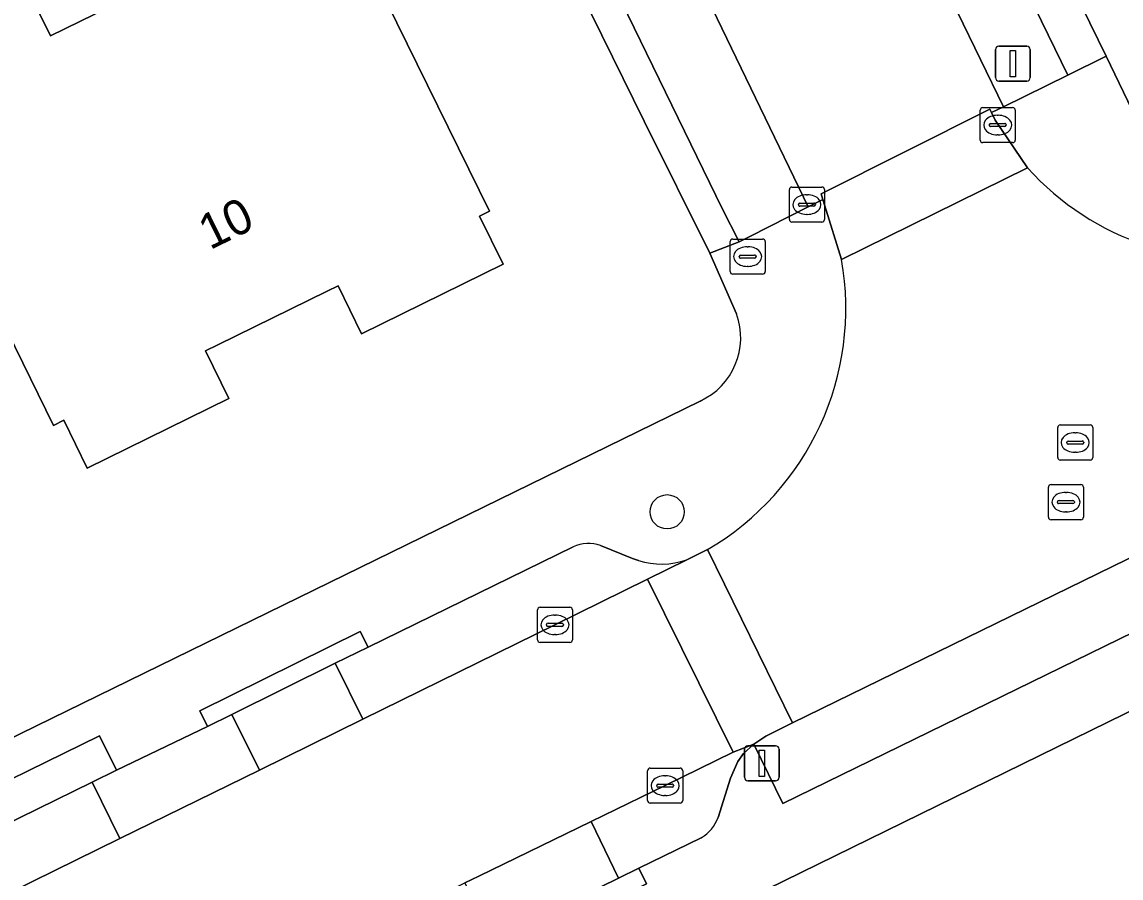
# Model space of a CAD drawing. Extents: x 160455 to 162082, y 388339 to 389736.
# Drawn here: x 160762.48 to 160793.83, y 389066.89 to 389091.32 of the extents above; entities that cross this region are included whole.
import ezdxf

# ---------------------------------------------------------------- set-up
doc = ezdxf.new("R2010")
doc.units = 0
for name, color, linetype in [('IMGEO_Boom', 7, 'Continuous'), ('IMGEO_Brandkraan', 7, 'Continuous'), ('IMGEO_Erf', 7, 'Continuous'), ('IMGEO_Kolk', 7, 'Continuous'), ('IMGEO_Lichtmast', 7, 'Continuous'), ('IMGEO_Pand', 7, 'Continuous'), ('IMGEO_Pand_nummerreeks', 7, 'Continuous'), ('IMGEO_Parkeervlak_open', 7, 'Continuous'), ('IMGEO_Rijbaan_lokaal_gesloten', 7, 'Continuous'), ('IMGEO_Rijbaan_lokaal_open', 7, 'Continuous'), ('IMGEO_Rioolput', 7, 'Continuous'), ('IMGEO_Voetpad_open', 7, 'Continuous')]:
    doc.layers.add(name, color=color, linetype=linetype)

msp = doc.modelspace()

# ---------------------------------------------------------------- linework, layer by layer
at = {"layer": 'IMGEO_Boom'}
msp.add_circle((160780.887, 389077.345), 0.489, dxfattribs=at)
at = {"layer": 'IMGEO_Brandkraan'}
for p, q in [((160782.682, 389084.202), (160782.682, 389085.054)), ((160782.757, 389085.128), (160783.609, 389085.128)), ((160783.683, 389085.054), (160783.683, 389084.202)), ((160783.17, 389084.908), (160783.195, 389084.908)), ((160782.941, 389084.622), (160782.941, 389084.634)), ((160783.379, 389084.585), (160782.981, 389084.585)), ((160782.984, 389084.671), (160783.382, 389084.671)), ((160783.425, 389084.634), (160783.425, 389084.622)), ((160783.609, 389084.128), (160782.757, 389084.128)), ((160783.193, 389084.348), (160783.168, 389084.348))]:
    msp.add_line(p, q, dxfattribs=at)
for points in [[(160782.682, 389084.202), (160782.682, 389085.054)], [(160782.757, 389085.128), (160783.609, 389085.128)], [(160783.683, 389085.054), (160783.683, 389084.202)], [(160783.609, 389084.128), (160782.757, 389084.128)]]:
    msp.add_lwpolyline(points, dxfattribs=at)
for centre, radius, start, end in [((160782.759, 389085.052), 0.0765, 91.552, 178.448), ((160782.759, 389085.052), 0.0765, 91.552, 178.448), ((160783.607, 389085.052), 0.0765, 1.552, 88.448), ((160783.607, 389085.052), 0.0765, 1.552, 88.448), ((160782.981, 389084.631), 0.0403, 85.8775, 175.7526), ((160782.978, 389084.621), 0.0366, 178.938, 274.7102), ((160783.382, 389084.628), 0.043, 264.8664, 352.4533), ((160783.386, 389084.633), 0.0386, 1.7309, 96.639), ((160782.759, 389084.204), 0.0765, 181.552, 268.448), ((160782.759, 389084.204), 0.0765, 181.552, 268.448), ((160783.607, 389084.204), 0.0765, 271.552, 358.448), ((160783.607, 389084.204), 0.0765, 271.552, 358.448)]:
    msp.add_arc(centre, radius, start, end, dxfattribs=at)
for centre, major_axis, ratio, start_param, end_param in [((160783.169, 389084.628), (-0.387, 0.002), 0.722429, 4.712389, 7.853982), ((160783.194, 389084.628), (-0.39, 0.002), 0.717154, 1.570796, 4.712389)]:
    msp.add_ellipse(centre, major_axis=major_axis, ratio=ratio, start_param=start_param, end_param=end_param, dxfattribs=at)
at = {"layer": 'IMGEO_Erf'}
for points in [[(160782.866, 389082.992), (160782.102, 389084.721), (160780.231, 389088.493), (160771.49, 389106.262), (160769.56, 389110.011), (160762.157, 389124.039), (160754.337, 389138.809)], [(160774.118, 389128.401), (160777.162, 389122.713), (160781.595, 389114.43), (160787.858, 389101.695), (160793.406, 389090.351), (160794.149, 389088.807)], [(160729.384, 389054.841), (160781.823, 389080.504)], [(160803.656, 389076.346), (160778.382, 389063.954), (160749.007, 389049.578)]]:
    msp.add_lwpolyline(points, dxfattribs=at)
msp.add_lwpolyline([(160765.484, 389096.013), (160769.528, 389097.998), (160771.118, 389094.765), (160771.406, 389094.906), (160775.823, 389085.925), (160775.536, 389085.784), (160776.212, 389084.41), (160772.17, 389082.428), (160771.5, 389083.793), (160771.191, 389083.642), (160768.068, 389082.11), (160767.719, 389081.939), (160768.388, 389080.574), (160764.346, 389078.592), (160763.675, 389079.958), (160763.379, 389079.812), (160761.176, 389084.301), (160758.972, 389088.789), (160759.259, 389088.931), (160758.196, 389091.096), (160762.24, 389093.081), (160763.298, 389090.925), (160767.073, 389092.778)], close=True, dxfattribs=at)
msp.add_arc((160780.993, 389082.315), 1.992, 294.6323, 19.8797, dxfattribs=at)
at = {"layer": 'IMGEO_Kolk'}
for p, q in [((160789.814, 389087.954), (160789.814, 389088.806)), ((160789.889, 389088.88), (160790.741, 389088.88)), ((160790.815, 389088.806), (160790.815, 389087.954)), ((160790.302, 389088.66), (160790.327, 389088.66)), ((160790.073, 389088.374), (160790.073, 389088.386)), ((160790.511, 389088.337), (160790.113, 389088.337)), ((160790.116, 389088.423), (160790.514, 389088.423)), ((160790.557, 389088.386), (160790.557, 389088.374)), ((160790.741, 389087.88), (160789.889, 389087.88)), ((160790.325, 389088.1), (160790.3, 389088.1)), ((160784.447, 389086.613), (160785.299, 389086.613)), ((160784.372, 389085.687), (160784.372, 389086.539)), ((160784.86, 389086.393), (160784.885, 389086.393)), ((160785.373, 389086.539), (160785.373, 389085.687)), ((160784.631, 389086.107), (160784.631, 389086.119)), ((160785.069, 389086.07), (160784.671, 389086.07)), ((160784.674, 389086.156), (160785.072, 389086.156)), ((160785.115, 389086.119), (160785.115, 389086.107)), ((160784.883, 389085.833), (160784.858, 389085.833)), ((160785.299, 389085.613), (160784.447, 389085.613)), ((160777.186, 389073.693), (160777.186, 389074.545)), ((160777.261, 389074.619), (160778.113, 389074.619)), ((160777.674, 389074.399), (160777.699, 389074.399)), ((160778.187, 389074.545), (160778.187, 389073.693)), ((160777.445, 389074.113), (160777.445, 389074.125)), ((160777.883, 389074.076), (160777.485, 389074.076)), ((160777.488, 389074.162), (160777.886, 389074.162)), ((160777.929, 389074.125), (160777.929, 389074.113)), ((160777.697, 389073.839), (160777.672, 389073.839)), ((160778.113, 389073.619), (160777.261, 389073.619)), ((160780.329, 389069.104), (160780.329, 389069.956)), ((160780.404, 389070.03), (160781.256, 389070.03)), ((160781.33, 389069.956), (160781.33, 389069.104)), ((160780.817, 389069.81), (160780.842, 389069.81)), ((160780.588, 389069.524), (160780.588, 389069.536)), ((160781.026, 389069.487), (160780.628, 389069.487)), ((160780.631, 389069.573), (160781.029, 389069.573)), ((160781.072, 389069.536), (160781.072, 389069.524)), ((160781.256, 389069.03), (160780.404, 389069.03)), ((160780.84, 389069.25), (160780.815, 389069.25))]:
    msp.add_line(p, q, dxfattribs=at)
for points in [[(160789.814, 389087.954), (160789.814, 389088.806)], [(160789.889, 389088.88), (160790.741, 389088.88)], [(160790.815, 389088.806), (160790.815, 389087.954)], [(160790.741, 389087.88), (160789.889, 389087.88)], [(160784.447, 389086.613), (160785.299, 389086.613)], [(160784.372, 389085.687), (160784.372, 389086.539)], [(160785.373, 389086.539), (160785.373, 389085.687)], [(160785.299, 389085.613), (160784.447, 389085.613)], [(160777.186, 389073.693), (160777.186, 389074.545)], [(160777.261, 389074.619), (160778.113, 389074.619)], [(160778.187, 389074.545), (160778.187, 389073.693)], [(160778.113, 389073.619), (160777.261, 389073.619)], [(160780.329, 389069.104), (160780.329, 389069.956)], [(160780.404, 389070.03), (160781.256, 389070.03)], [(160781.33, 389069.956), (160781.33, 389069.104)], [(160781.256, 389069.03), (160780.404, 389069.03)]]:
    msp.add_lwpolyline(points, dxfattribs=at)
for centre, radius, start, end in [((160789.891, 389088.804), 0.0765, 91.552, 178.448), ((160789.891, 389088.804), 0.0765, 91.552, 178.448), ((160790.739, 389088.804), 0.0765, 1.552, 88.448), ((160790.739, 389088.804), 0.0765, 1.552, 88.448), ((160790.113, 389088.383), 0.0403, 85.8775, 175.7526), ((160790.11, 389088.373), 0.0366, 178.938, 274.7102), ((160790.514, 389088.38), 0.043, 264.8664, 352.4533), ((160790.518, 389088.385), 0.0386, 1.7309, 96.639), ((160789.891, 389087.956), 0.0765, 181.552, 268.448), ((160789.891, 389087.956), 0.0765, 181.552, 268.448), ((160790.739, 389087.956), 0.0765, 271.552, 358.448), ((160790.739, 389087.956), 0.0765, 271.552, 358.448), ((160784.449, 389086.537), 0.0765, 91.552, 178.448), ((160784.449, 389086.537), 0.0765, 91.552, 178.448), ((160785.297, 389086.537), 0.0765, 1.552, 88.448), ((160785.297, 389086.537), 0.0765, 1.552, 88.448), ((160784.671, 389086.116), 0.0403, 85.8775, 175.7526), ((160784.668, 389086.106), 0.0366, 178.938, 274.7102), ((160785.072, 389086.113), 0.043, 264.8664, 352.4533), ((160785.076, 389086.118), 0.0386, 1.7309, 96.639), ((160784.449, 389085.689), 0.0765, 181.552, 268.448), ((160784.449, 389085.689), 0.0765, 181.552, 268.448), ((160785.297, 389085.689), 0.0765, 271.552, 358.448), ((160785.297, 389085.689), 0.0765, 271.552, 358.448), ((160777.263, 389074.543), 0.0765, 91.552, 178.448), ((160777.263, 389074.543), 0.0765, 91.552, 178.448), ((160778.111, 389074.543), 0.0765, 1.552, 88.448), ((160778.111, 389074.543), 0.0765, 1.552, 88.448), ((160777.485, 389074.122), 0.0403, 85.8775, 175.7526), ((160777.482, 389074.112), 0.0366, 178.938, 274.7102), ((160777.886, 389074.119), 0.043, 264.8664, 352.4533), ((160777.89, 389074.124), 0.0386, 1.7309, 96.639), ((160777.263, 389073.695), 0.0765, 181.552, 268.448), ((160777.263, 389073.695), 0.0765, 181.552, 268.448), ((160778.111, 389073.695), 0.0765, 271.552, 358.448), ((160778.111, 389073.695), 0.0765, 271.552, 358.448), ((160780.406, 389069.954), 0.0765, 91.552, 178.448), ((160780.406, 389069.954), 0.0765, 91.552, 178.448), ((160781.254, 389069.954), 0.0765, 1.552, 88.448), ((160781.254, 389069.954), 0.0765, 1.552, 88.448), ((160780.628, 389069.533), 0.0403, 85.8775, 175.7526), ((160780.625, 389069.523), 0.0366, 178.938, 274.7102), ((160781.029, 389069.53), 0.043, 264.8664, 352.4533), ((160781.033, 389069.535), 0.0386, 1.7309, 96.639), ((160780.406, 389069.106), 0.0765, 181.552, 268.448), ((160780.406, 389069.106), 0.0765, 181.552, 268.448), ((160781.254, 389069.106), 0.0765, 271.552, 358.448), ((160781.254, 389069.106), 0.0765, 271.552, 358.448)]:
    msp.add_arc(centre, radius, start, end, dxfattribs=at)
for centre, major_axis, ratio, start_param, end_param in [((160790.301, 389088.38), (-0.387, 0.002), 0.722429, 4.712389, 7.853982), ((160790.326, 389088.38), (-0.39, 0.002), 0.717154, 1.570796, 4.712389), ((160784.859, 389086.113), (-0.387, 0.002), 0.722429, 4.712389, 7.853982), ((160784.884, 389086.113), (-0.39, 0.002), 0.717154, 1.570796, 4.712389), ((160777.673, 389074.119), (-0.387, 0.002), 0.722429, 4.712389, 7.853982), ((160777.698, 389074.119), (-0.39, 0.002), 0.717154, 1.570796, 4.712389), ((160780.816, 389069.53), (-0.387, 0.002), 0.722429, 4.712389, 7.853982), ((160780.841, 389069.53), (-0.39, 0.002), 0.717154, 1.570796, 4.712389)]:
    msp.add_ellipse(centre, major_axis=major_axis, ratio=ratio, start_param=start_param, end_param=end_param, dxfattribs=at)
at = {"layer": 'IMGEO_Lichtmast'}
for p, q in [((160790.251, 389089.735), (160790.251, 389090.535)), ((160790.251, 389090.535), (160790.251, 389089.735)), ((160790.351, 389090.635), (160791.141, 389090.635)), ((160791.141, 389090.635), (160790.351, 389090.635)), ((160791.241, 389090.535), (160791.241, 389089.735)), ((160791.241, 389089.735), (160791.241, 389090.535)), ((160791.141, 389089.635), (160790.351, 389089.635)), ((160790.351, 389089.635), (160791.141, 389089.635)), ((160783.19, 389070.668), (160783.98, 389070.668)), ((160783.98, 389070.668), (160783.19, 389070.668)), ((160783.09, 389069.768), (160783.09, 389070.568)), ((160783.09, 389070.568), (160783.09, 389069.768)), ((160784.08, 389070.568), (160784.08, 389069.768)), ((160784.08, 389069.768), (160784.08, 389070.568)), ((160783.98, 389069.668), (160783.19, 389069.668)), ((160783.19, 389069.668), (160783.98, 389069.668))]:
    msp.add_line(p, q, dxfattribs=at)
for points in [[(160790.671, 389090.51), (160790.821, 389090.51), (160790.821, 389089.76), (160790.671, 389089.76), (160790.671, 389090.51)], [(160783.51, 389070.543), (160783.66, 389070.543), (160783.66, 389069.793), (160783.51, 389069.793), (160783.51, 389070.543)]]:
    msp.add_lwpolyline(points, dxfattribs=at)
for centre, start, end in [((160790.351, 389090.535), 90, 180), ((160790.351, 389090.535), 90, 180), ((160791.141, 389090.535), 0, 90), ((160791.141, 389090.535), 360, 90), ((160790.351, 389089.735), 180, 270), ((160790.351, 389089.735), 180, 270), ((160791.141, 389089.735), 270, 0), ((160791.141, 389089.735), 270, 0), ((160783.19, 389070.568), 90, 180), ((160783.19, 389070.568), 90, 180), ((160783.98, 389070.568), 0, 90), ((160783.98, 389070.568), 360, 90), ((160783.19, 389069.768), 180, 270), ((160783.19, 389069.768), 180, 270), ((160783.98, 389069.768), 270, 0), ((160783.98, 389069.768), 270, 0)]:
    msp.add_arc(centre, 0.1, start, end, dxfattribs=at)
at = {"layer": 'IMGEO_Pand'}
msp.add_lwpolyline([(160765.484, 389096.013), (160767.073, 389092.778), (160763.298, 389090.925), (160762.24, 389093.081), (160758.196, 389091.096), (160759.259, 389088.931), (160758.972, 389088.789), (160761.176, 389084.301), (160763.379, 389079.812), (160763.675, 389079.958), (160764.346, 389078.592), (160768.388, 389080.574), (160767.719, 389081.939), (160768.068, 389082.11), (160771.191, 389083.642), (160771.5, 389083.793), (160772.17, 389082.428), (160776.212, 389084.41), (160775.536, 389085.784), (160775.823, 389085.925), (160771.406, 389094.906), (160771.118, 389094.765), (160769.528, 389097.998)], close=True, dxfattribs=at)
at = {"layer": 'IMGEO_Parkeervlak_open'}
for points in [[(160772.992, 389123.739), (160773.162, 389123.432), (160778.907, 389112.531), (160781.716, 389106.909), (160782.612, 389105.119), (160790.483, 389088.905), (160792.314, 389089.807), (160784.642, 389105.56), (160782.244, 389110.364), (160779.983, 389114.825), (160774.717, 389124.657)], [(160776.026, 389104.441), (160774.384, 389107.658), (160772.4, 389111.54), (160772.309, 389111.698), (160767.688, 389120.419), (160766.605, 389122.503), (160764.815, 389121.571), (160769.523, 389112.668), (160774.911, 389101.499), (160782.459, 389086), (160782.94, 389085.051), (160783.24, 389085.203), (160784.904, 389086.047)], [(160800.632, 389079.231), (160784.462, 389071.32), (160783.696, 389070.945), (160783.357, 389070.713), (160784.184, 389069.017), (160802.122, 389077.795), (160801.269, 389079.543)], [(160771.421, 389073.021), (160768.473, 389071.564), (160769.255, 389069.974), (160772.206, 389071.424)], [(160769.255, 389069.974), (160768.473, 389071.564), (160767.775, 389071.219), (160765.178, 389069.968), (160764.483, 389069.627), (160765.274, 389068.017)], [(160764.483, 389069.627), (160761.376, 389068.103), (160762.169, 389066.491), (160765.274, 389068.017)], [(160778.718, 389068.506), (160775.512, 389066.95), (160775.113, 389066.754), (160775.912, 389065.127), (160779.5, 389066.894)]]:
    msp.add_lwpolyline(points, close=True, dxfattribs=at)
for points in [[(160778.205, 389076.343), (160772.354, 389073.482), (160771.421, 389073.021), (160772.206, 389071.424), (160777.687, 389074.118)], [(160780.065, 389075.952), (160779.894, 389076.012), (160778.988, 389076.38)], [(160777.687, 389074.118), (160780.326, 389075.422), (160781.445, 389075.975)], [(160782.689, 389069.743), (160782.899, 389070.215), (160783.068, 389070.446), (160783.357, 389070.713), (160782.765, 389070.486), (160780.829, 389069.531), (160778.718, 389068.506), (160779.5, 389066.894), (160780.076, 389067.178), (160781.856, 389068.041)], [(160782.344, 389068.624), (160782.689, 389069.743)]]:
    msp.add_lwpolyline(points, dxfattribs=at)
for centre, radius, start, end in [((160778.64, 389075.45), 0.994, 69.4711, 115.9398), ((160780.72, 389078.083), 2.229, 252.9196, 288.9901), ((160781.272, 389069.025), 1.144, 300.6692, 339.4688)]:
    msp.add_arc(centre, radius, start, end, dxfattribs=at)
at = {"layer": 'IMGEO_Rijbaan_lokaal_gesloten'}
for points in [[(160776.026, 389104.441), (160784.904, 389086.047), (160785.326, 389086.261), (160785.276, 389086.415), (160790.092, 389088.831), (160790.139, 389088.735), (160790.483, 389088.905), (160782.612, 389105.119)], [(160791.165, 389087.159), (160785.859, 389084.543)], [(160782.041, 389076.27), (160784.462, 389071.32), (160800.632, 389079.231), (160798.58, 389084.669)], [(160749.226, 389054.074), (160752.109, 389055.467), (160766.848, 389062.694), (160775.113, 389066.754), (160775.512, 389066.95), (160778.718, 389068.506), (160780.829, 389069.531), (160782.765, 389070.486), (160780.326, 389075.422), (160777.687, 389074.118), (160772.206, 389071.424), (160769.255, 389069.974), (160765.274, 389068.017), (160762.169, 389066.491), (160760.224, 389065.535), (160746.823, 389059.002), (160746.292, 389058.743), (160743.085, 389057.18), (160740.612, 389055.974), (160733.457, 389052.451), (160733.364, 389052.405), (160733.133, 389052.205), (160715.509, 389042.373)]]:
    msp.add_lwpolyline(points, dxfattribs=at)
for centre, radius, start, end in [((160797.091, 389092.522), 7.993, 222.1422, 280.7331), ((160778.018, 389083.144), 7.965, 300.3377, 10.1156)]:
    msp.add_arc(centre, radius, start, end, dxfattribs=at)
at = {"layer": 'IMGEO_Rijbaan_lokaal_open'}
for points in [[(160785.326, 389086.261), (160785.377, 389086.101), (160785.859, 389084.543), (160791.165, 389087.159), (160790.238, 389088.519), (160790.139, 389088.735), (160790.092, 389088.831), (160785.276, 389086.415)], [(160784.462, 389071.32), (160782.041, 389076.27), (160781.445, 389075.975), (160780.326, 389075.422), (160782.765, 389070.486), (160783.357, 389070.713), (160783.696, 389070.945)]]:
    msp.add_lwpolyline(points, close=True, dxfattribs=at)
at = {"layer": 'IMGEO_Rioolput'}
for p, q in [((160792.025, 389078.896), (160792.025, 389079.748)), ((160792.1, 389079.822), (160792.952, 389079.822)), ((160793.026, 389079.748), (160793.026, 389078.896)), ((160792.327, 389079.365), (160792.725, 389079.365)), ((160792.513, 389079.602), (160792.538, 389079.602)), ((160792.284, 389079.316), (160792.284, 389079.328)), ((160792.722, 389079.279), (160792.324, 389079.279)), ((160792.768, 389079.328), (160792.768, 389079.316)), ((160792.952, 389078.822), (160792.1, 389078.822)), ((160792.536, 389079.042), (160792.511, 389079.042)), ((160791.836, 389078.12), (160792.688, 389078.12)), ((160791.761, 389077.194), (160791.761, 389078.046)), ((160792.249, 389077.9), (160792.274, 389077.9)), ((160792.762, 389078.046), (160792.762, 389077.194)), ((160792.02, 389077.614), (160792.02, 389077.626)), ((160792.458, 389077.577), (160792.06, 389077.577)), ((160792.063, 389077.663), (160792.461, 389077.663)), ((160792.504, 389077.626), (160792.504, 389077.614)), ((160792.272, 389077.34), (160792.247, 389077.34)), ((160792.688, 389077.12), (160791.836, 389077.12))]:
    msp.add_line(p, q, dxfattribs=at)
for points in [[(160792.025, 389078.896), (160792.025, 389079.748)], [(160792.1, 389079.822), (160792.952, 389079.822)], [(160793.026, 389079.748), (160793.026, 389078.896)], [(160792.952, 389078.822), (160792.1, 389078.822)], [(160791.836, 389078.12), (160792.688, 389078.12)], [(160791.761, 389077.194), (160791.761, 389078.046)], [(160792.762, 389078.046), (160792.762, 389077.194)], [(160792.688, 389077.12), (160791.836, 389077.12)]]:
    msp.add_lwpolyline(points, dxfattribs=at)
for centre, radius, start, end in [((160792.102, 389079.746), 0.0765, 91.552, 178.448), ((160792.102, 389079.746), 0.0765, 91.552, 178.448), ((160792.95, 389079.746), 0.0765, 1.552, 88.448), ((160792.95, 389079.746), 0.0765, 1.552, 88.448), ((160792.324, 389079.325), 0.0403, 85.8775, 175.7526), ((160792.729, 389079.327), 0.0386, 1.7309, 96.639), ((160792.321, 389079.315), 0.0366, 178.938, 274.7102), ((160792.725, 389079.322), 0.043, 264.8664, 352.4533), ((160792.102, 389078.898), 0.0765, 181.552, 268.448), ((160792.102, 389078.898), 0.0765, 181.552, 268.448), ((160792.95, 389078.898), 0.0765, 271.552, 358.448), ((160792.95, 389078.898), 0.0765, 271.552, 358.448), ((160791.838, 389078.044), 0.0765, 91.552, 178.448), ((160791.838, 389078.044), 0.0765, 91.552, 178.448), ((160792.686, 389078.044), 0.0765, 1.552, 88.448), ((160792.686, 389078.044), 0.0765, 1.552, 88.448), ((160792.06, 389077.623), 0.0403, 85.8775, 175.7526), ((160792.057, 389077.613), 0.0366, 178.938, 274.7102), ((160792.461, 389077.62), 0.043, 264.8664, 352.4533), ((160792.465, 389077.625), 0.0386, 1.7309, 96.639), ((160791.838, 389077.196), 0.0765, 181.552, 268.448), ((160791.838, 389077.196), 0.0765, 181.552, 268.448), ((160792.686, 389077.196), 0.0765, 271.552, 358.448), ((160792.686, 389077.196), 0.0765, 271.552, 358.448)]:
    msp.add_arc(centre, radius, start, end, dxfattribs=at)
for centre, major_axis, ratio, start_param, end_param in [((160792.512, 389079.322), (-0.387, 0.002), 0.722429, 4.712389, 7.853982), ((160792.537, 389079.322), (-0.39, 0.002), 0.717154, 1.570796, 4.712389), ((160792.248, 389077.62), (-0.387, 0.002), 0.722429, 4.712389, 7.853982), ((160792.273, 389077.62), (-0.39, 0.002), 0.717154, 1.570796, 4.712389)]:
    msp.add_ellipse(centre, major_axis=major_axis, ratio=ratio, start_param=start_param, end_param=end_param, dxfattribs=at)
at = {"layer": 'IMGEO_Voetpad_open'}
for points in [[(160771.796, 389129.541), (160772.056, 389129.704), (160774.717, 389124.657), (160779.983, 389114.825), (160782.244, 389110.364), (160784.642, 389105.56), (160792.314, 389089.807), (160793.406, 389090.351), (160787.858, 389101.695)], [(160771.49, 389106.262), (160780.231, 389088.493), (160782.102, 389084.721), (160782.94, 389085.051), (160782.459, 389086), (160774.911, 389101.499)], [(160794.149, 389088.807), (160793.406, 389090.351), (160792.314, 389089.807), (160790.483, 389088.905), (160790.139, 389088.735), (160790.238, 389088.519), (160791.165, 389087.159)], [(160785.859, 389084.543), (160785.377, 389086.101), (160785.326, 389086.261), (160784.904, 389086.047), (160783.24, 389085.203), (160782.94, 389085.051), (160782.102, 389084.721), (160782.866, 389082.992)], [(160781.823, 389080.504), (160729.384, 389054.841), (160727.943, 389051.622)], [(160802.376, 389079.992), (160801.659, 389079.754), (160801.269, 389079.543), (160802.122, 389077.795), (160784.184, 389069.017), (160783.357, 389070.713), (160783.068, 389070.446), (160782.899, 389070.215), (160782.689, 389069.743), (160782.344, 389068.624)], [(160745.102, 389049.518), (160749.007, 389049.578), (160778.382, 389063.954), (160803.656, 389076.346)], [(160760.6, 389067.722), (160760.115, 389068.71), (160764.693, 389070.956), (160765.178, 389069.968), (160767.775, 389071.219), (160767.554, 389071.667), (160772.133, 389073.93), (160772.354, 389073.482), (160778.205, 389076.343)], [(160778.988, 389076.38), (160779.894, 389076.012), (160780.065, 389075.952)], [(160781.445, 389075.975), (160782.041, 389076.27)], [(160781.856, 389068.041), (160780.076, 389067.178), (160780.296, 389066.73), (160775.79, 389064.51), (160775.57, 389064.958), (160753.086, 389053.954)]]:
    msp.add_lwpolyline(points, dxfattribs=at)
for points in [[(160771.421, 389073.021), (160772.354, 389073.482), (160772.133, 389073.93), (160767.554, 389071.667), (160767.775, 389071.219), (160768.473, 389071.564)], [(160764.483, 389069.627), (160765.178, 389069.968), (160764.693, 389070.956), (160760.115, 389068.71), (160760.6, 389067.722), (160761.376, 389068.103)], [(160780.296, 389066.73), (160780.076, 389067.178), (160779.5, 389066.894), (160775.912, 389065.127), (160775.57, 389064.958), (160775.79, 389064.51)]]:
    msp.add_lwpolyline(points, close=True, dxfattribs=at)
for centre, radius, start, end in [((160797.091, 389092.522), 7.993, 222.1422, 280.7331), ((160778.018, 389083.144), 7.965, 300.3377, 10.1156), ((160780.993, 389082.315), 1.992, 294.6323, 19.8797), ((160778.64, 389075.45), 0.994, 69.4711, 115.9398), ((160780.72, 389078.083), 2.229, 252.9196, 288.9901), ((160781.272, 389069.025), 1.144, 300.6692, 339.4688)]:
    msp.add_arc(centre, radius, start, end, dxfattribs=at)

# ---------------------------------------------------------------- texts
at = {"layer": 'IMGEO_Pand_nummerreeks'}
msp.add_text('10', height=1, rotation=26.1209, dxfattribs=at).set_placement((160767.843, 389084.806))

doc.saveas('drawing.dxf')
